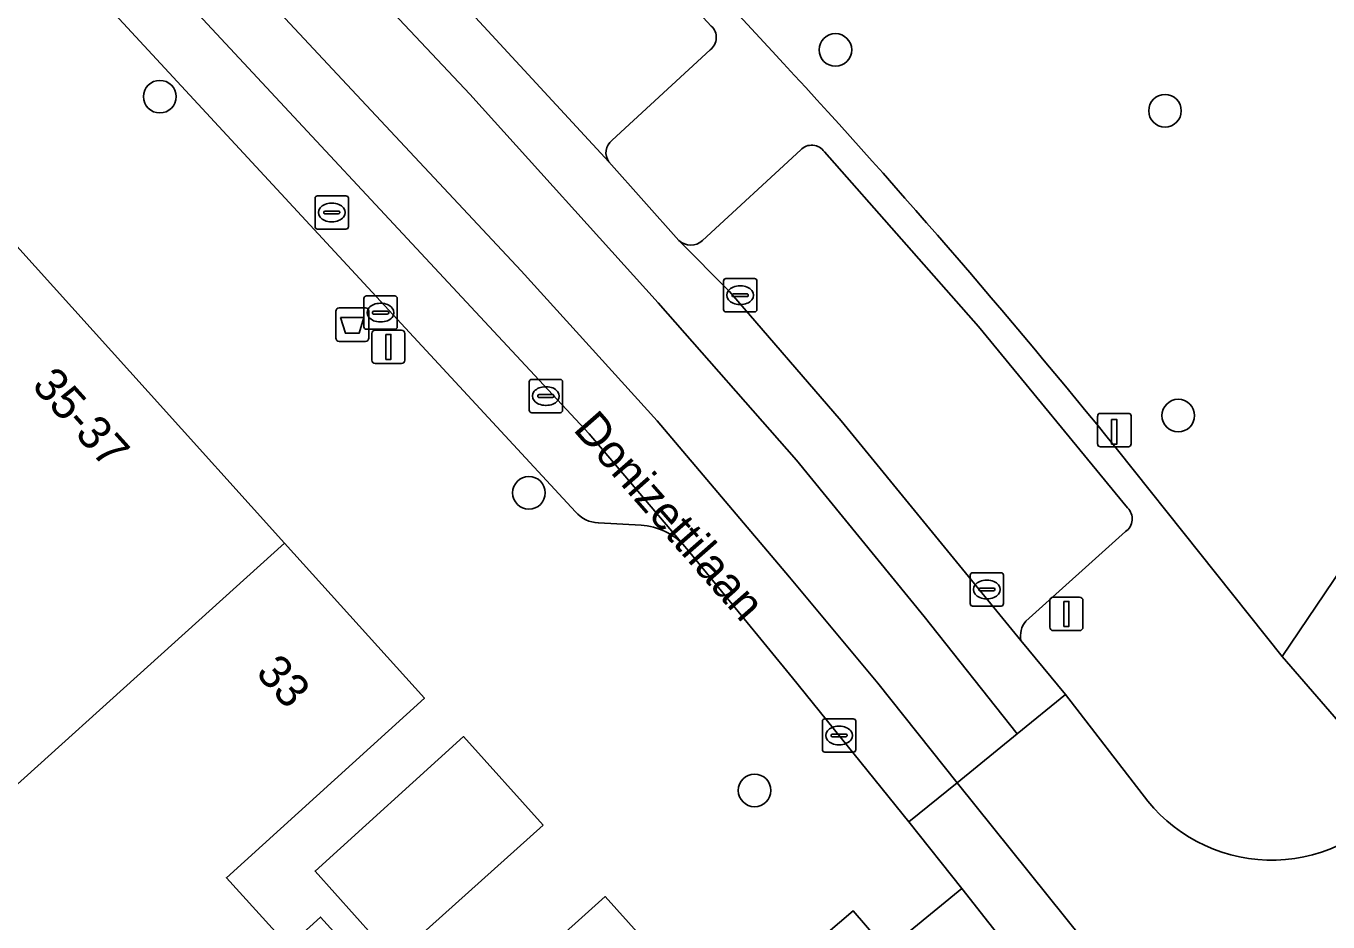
# Model space of a CAD drawing. Extents: x 159039 to 160102, y 381214 to 382524.
# Drawn here: x 159748.83 to 159787.86, y 381984.1 to 382010.97 of the extents above; entities that cross this region are included whole.
import ezdxf

# ---------------------------------------------------------------- set-up
doc = ezdxf.new("R2010")
doc.units = 0
for name, color, linetype in [('IMGEO_Afvalbak', 7, 'Continuous'), ('IMGEO_Boom', 7, 'Continuous'), ('IMGEO_Groenvoorziening', 7, 'Continuous'), ('IMGEO_Kolk', 7, 'Continuous'), ('IMGEO_Laadpaal', 7, 'Continuous'), ('IMGEO_Lichtmast', 7, 'Continuous'), ('IMGEO_Openbare_ruimte_label', 7, 'Continuous'), ('IMGEO_Pand', 7, 'Continuous'), ('IMGEO_Pand_nummerreeks', 7, 'Continuous'), ('IMGEO_Parkeervlak_open', 7, 'Continuous'), ('IMGEO_Rijbaan_lokaal_gesloten', 7, 'Continuous'), ('IMGEO_Rijbaan_lokaal_open', 7, 'Continuous'), ('IMGEO_Rioolput', 7, 'Continuous'), ('IMGEO_Voetpad_gesloten', 7, 'Continuous'), ('IMGEO_Voetpad_open', 7, 'Continuous')]:
    doc.layers.add(name, color=color, linetype=linetype)

msp = doc.modelspace()

# ---------------------------------------------------------------- linework, layer by layer
at = {"layer": 'IMGEO_Afvalbak'}
for p, q in [((159758.216, 382002.516), (159759.006, 382002.516)), ((159759.006, 382002.516), (159758.216, 382002.516)), ((159758.116, 382001.616), (159758.116, 382002.416)), ((159758.116, 382002.416), (159758.116, 382001.616)), ((159759.106, 382002.416), (159759.106, 382001.616)), ((159759.106, 382001.616), (159759.106, 382002.416)), ((159759.006, 382001.516), (159758.216, 382001.516)), ((159758.216, 382001.516), (159759.006, 382001.516))]:
    msp.add_line(p, q, dxfattribs=at)
msp.add_lwpolyline([(159758.259, 382002.23), (159758.963, 382002.23), (159758.814, 382001.76), (159758.408, 382001.76), (159758.259, 382002.23)], dxfattribs=at)
for centre, start, end in [((159758.216, 382002.416), 90, 180), ((159758.216, 382002.416), 90, 180), ((159759.006, 382002.416), 0, 90), ((159759.006, 382002.416), 360, 90), ((159758.216, 382001.616), 180, 270), ((159758.216, 382001.616), 180, 270), ((159759.006, 382001.616), 270, 0), ((159759.006, 382001.616), 270, 0)]:
    msp.add_arc(centre, 0.1, start, end, dxfattribs=at)
at = {"layer": 'IMGEO_Boom'}
for centre in [(159773.096, 382010.255), (159752.842, 382008.853), (159782.976, 382008.43), (159783.373, 381999.288), (159763.907, 381996.973), (159770.672, 381988.05)]:
    msp.add_circle(centre, 0.489, dxfattribs=at)
at = {"layer": 'IMGEO_Groenvoorziening'}
for points in [[(159762.752, 382037.014), (159760.088, 382033.606), (159755.209, 382027.371), (159760.431, 382021.871), (159771.201, 382010.215)], [(159781.553, 381998.261), (159786.488, 381992.067), (159797.755, 382008.761), (159782.232, 382020.378), (159762.752, 382037.014)]]:
    msp.add_lwpolyline(points, dxfattribs=at)
msp.add_arc((159600.036, 381851.529), 233.406, 38.95084, 42.83339, dxfattribs=at)
at = {"layer": 'IMGEO_Kolk'}
for p, q in [((159769.74, 382002.473), (159769.74, 382003.325)), ((159769.815, 382003.399), (159770.667, 382003.399)), ((159770.741, 382003.325), (159770.741, 382002.473)), ((159759.035, 382002.877), (159759.887, 382002.877)), ((159769.999, 382002.893), (159769.999, 382002.905)), ((159770.437, 382002.856), (159770.039, 382002.856)), ((159770.042, 382002.942), (159770.44, 382002.942)), ((159770.228, 382003.179), (159770.253, 382003.179)), ((159770.483, 382002.905), (159770.483, 382002.893)), ((159758.96, 382001.951), (159758.96, 382002.803)), ((159759.262, 382002.42), (159759.66, 382002.42)), ((159759.448, 382002.657), (159759.473, 382002.657)), ((159759.961, 382002.803), (159759.961, 382001.951)), ((159770.251, 382002.619), (159770.226, 382002.619)), ((159759.219, 382002.371), (159759.219, 382002.383)), ((159759.657, 382002.334), (159759.259, 382002.334)), ((159759.471, 382002.097), (159759.446, 382002.097)), ((159759.703, 382002.383), (159759.703, 382002.371)), ((159770.667, 382002.399), (159769.815, 382002.399)), ((159759.887, 382001.877), (159759.035, 382001.877)), ((159763.915, 381999.45), (159763.915, 382000.302)), ((159763.99, 382000.376), (159764.842, 382000.376)), ((159764.403, 382000.156), (159764.428, 382000.156)), ((159764.916, 382000.302), (159764.916, 381999.45)), ((159764.174, 381999.87), (159764.174, 381999.882)), ((159764.612, 381999.833), (159764.214, 381999.833)), ((159764.217, 381999.919), (159764.615, 381999.919)), ((159764.658, 381999.882), (159764.658, 381999.87)), ((159764.842, 381999.376), (159763.99, 381999.376)), ((159764.426, 381999.596), (159764.401, 381999.596)), ((159777.134, 381993.65), (159777.134, 381994.502)), ((159777.209, 381994.576), (159778.061, 381994.576)), ((159777.622, 381994.356), (159777.647, 381994.356)), ((159778.135, 381994.502), (159778.135, 381993.65)), ((159777.393, 381994.07), (159777.393, 381994.082)), ((159777.831, 381994.033), (159777.433, 381994.033)), ((159777.436, 381994.119), (159777.834, 381994.119)), ((159777.877, 381994.082), (159777.877, 381994.07)), ((159778.061, 381993.576), (159777.209, 381993.576)), ((159777.645, 381993.796), (159777.62, 381993.796)), ((159772.704, 381989.271), (159772.704, 381990.123)), ((159772.779, 381990.197), (159773.631, 381990.197)), ((159773.192, 381989.977), (159773.217, 381989.977)), ((159773.705, 381990.123), (159773.705, 381989.271)), ((159772.963, 381989.691), (159772.963, 381989.703)), ((159773.401, 381989.654), (159773.003, 381989.654)), ((159773.006, 381989.74), (159773.404, 381989.74)), ((159773.447, 381989.703), (159773.447, 381989.691)), ((159773.631, 381989.197), (159772.779, 381989.197)), ((159773.215, 381989.417), (159773.19, 381989.417))]:
    msp.add_line(p, q, dxfattribs=at)
for points in [[(159769.74, 382002.473), (159769.74, 382003.325)], [(159769.815, 382003.399), (159770.667, 382003.399)], [(159770.741, 382003.325), (159770.741, 382002.473)], [(159759.035, 382002.877), (159759.887, 382002.877)], [(159758.96, 382001.951), (159758.96, 382002.803)], [(159759.961, 382002.803), (159759.961, 382001.951)], [(159770.667, 382002.399), (159769.815, 382002.399)], [(159759.887, 382001.877), (159759.035, 382001.877)], [(159763.915, 381999.45), (159763.915, 382000.302)], [(159763.99, 382000.376), (159764.842, 382000.376)], [(159764.916, 382000.302), (159764.916, 381999.45)], [(159764.842, 381999.376), (159763.99, 381999.376)], [(159777.134, 381993.65), (159777.134, 381994.502)], [(159777.209, 381994.576), (159778.061, 381994.576)], [(159778.135, 381994.502), (159778.135, 381993.65)], [(159778.061, 381993.576), (159777.209, 381993.576)], [(159772.704, 381989.271), (159772.704, 381990.123)], [(159772.779, 381990.197), (159773.631, 381990.197)], [(159773.705, 381990.123), (159773.705, 381989.271)], [(159773.631, 381989.197), (159772.779, 381989.197)]]:
    msp.add_lwpolyline(points, dxfattribs=at)
for centre, radius, start, end in [((159769.817, 382003.323), 0.0765, 91.552, 178.448), ((159769.817, 382003.323), 0.0765, 91.552, 178.448), ((159770.665, 382003.323), 0.0765, 1.552, 88.448), ((159770.665, 382003.323), 0.0765, 1.552, 88.448), ((159759.037, 382002.801), 0.0765, 91.552, 178.448), ((159759.037, 382002.801), 0.0765, 91.552, 178.448), ((159759.885, 382002.801), 0.0765, 1.552, 88.448), ((159759.885, 382002.801), 0.0765, 1.552, 88.448), ((159770.039, 382002.902), 0.0403, 85.8775, 175.7526), ((159770.036, 382002.892), 0.0366, 178.938, 274.7102), ((159770.44, 382002.899), 0.043, 264.8664, 352.4533), ((159770.444, 382002.904), 0.0386, 1.7309, 96.639), ((159759.259, 382002.38), 0.0403, 85.8775, 175.7526), ((159759.664, 382002.382), 0.0386, 1.7309, 96.639), ((159769.817, 382002.475), 0.0765, 181.552, 268.448), ((159769.817, 382002.475), 0.0765, 181.552, 268.448), ((159770.665, 382002.475), 0.0765, 271.552, 358.448), ((159770.665, 382002.475), 0.0765, 271.552, 358.448), ((159759.256, 382002.37), 0.0366, 178.938, 274.7102), ((159759.66, 382002.377), 0.043, 264.8664, 352.4533), ((159759.037, 382001.953), 0.0765, 181.552, 268.448), ((159759.037, 382001.953), 0.0765, 181.552, 268.448), ((159759.885, 382001.953), 0.0765, 271.552, 358.448), ((159759.885, 382001.953), 0.0765, 271.552, 358.448), ((159763.992, 382000.3), 0.0765, 91.552, 178.448), ((159763.992, 382000.3), 0.0765, 91.552, 178.448), ((159764.84, 382000.3), 0.0765, 1.552, 88.448), ((159764.84, 382000.3), 0.0765, 1.552, 88.448), ((159764.214, 381999.879), 0.0403, 85.8775, 175.7526), ((159764.211, 381999.869), 0.0366, 178.938, 274.7102), ((159764.615, 381999.876), 0.043, 264.8664, 352.4533), ((159764.619, 381999.881), 0.0386, 1.7309, 96.639), ((159763.992, 381999.452), 0.0765, 181.552, 268.448), ((159763.992, 381999.452), 0.0765, 181.552, 268.448), ((159764.84, 381999.452), 0.0765, 271.552, 358.448), ((159764.84, 381999.452), 0.0765, 271.552, 358.448), ((159777.211, 381994.5), 0.0765, 91.552, 178.448), ((159777.211, 381994.5), 0.0765, 91.552, 178.448), ((159778.059, 381994.5), 0.0765, 1.552, 88.448), ((159778.059, 381994.5), 0.0765, 1.552, 88.448), ((159777.433, 381994.079), 0.0403, 85.8775, 175.7526), ((159777.43, 381994.069), 0.0366, 178.938, 274.7102), ((159777.834, 381994.076), 0.043, 264.8664, 352.4533), ((159777.838, 381994.081), 0.0386, 1.7309, 96.639), ((159777.211, 381993.652), 0.0765, 181.552, 268.448), ((159777.211, 381993.652), 0.0765, 181.552, 268.448), ((159778.059, 381993.652), 0.0765, 271.552, 358.448), ((159778.059, 381993.652), 0.0765, 271.552, 358.448), ((159772.781, 381990.121), 0.0765, 91.552, 178.448), ((159772.781, 381990.121), 0.0765, 91.552, 178.448), ((159773.629, 381990.121), 0.0765, 1.552, 88.448), ((159773.629, 381990.121), 0.0765, 1.552, 88.448), ((159773.003, 381989.7), 0.0403, 85.8775, 175.7526), ((159773, 381989.69), 0.0366, 178.938, 274.7102), ((159773.404, 381989.697), 0.043, 264.8664, 352.4533), ((159773.408, 381989.702), 0.0386, 1.7309, 96.639), ((159772.781, 381989.273), 0.0765, 181.552, 268.448), ((159772.781, 381989.273), 0.0765, 181.552, 268.448), ((159773.629, 381989.273), 0.0765, 271.552, 358.448), ((159773.629, 381989.273), 0.0765, 271.552, 358.448)]:
    msp.add_arc(centre, radius, start, end, dxfattribs=at)
for centre, major_axis, ratio, start_param, end_param in [((159770.227, 382002.899), (-0.387, 0.002), 0.722429, 4.712389, 7.853982), ((159770.252, 382002.899), (-0.39, 0.002), 0.717154, 1.570796, 4.712389), ((159759.447, 382002.377), (-0.387, 0.002), 0.722429, 4.712389, 7.853982), ((159759.472, 382002.377), (-0.39, 0.002), 0.717154, 1.570796, 4.712389), ((159764.402, 381999.876), (-0.387, 0.002), 0.722429, 4.712389, 7.853982), ((159764.427, 381999.876), (-0.39, 0.002), 0.717154, 1.570796, 4.712389), ((159777.621, 381994.076), (-0.387, 0.002), 0.722429, 4.712389, 7.853982), ((159777.646, 381994.076), (-0.39, 0.002), 0.717154, 1.570796, 4.712389), ((159773.191, 381989.697), (-0.387, 0.002), 0.722429, 4.712389, 7.853982), ((159773.216, 381989.697), (-0.39, 0.002), 0.717154, 1.570796, 4.712389)]:
    msp.add_ellipse(centre, major_axis=major_axis, ratio=ratio, start_param=start_param, end_param=end_param, dxfattribs=at)
at = {"layer": 'IMGEO_Laadpaal'}
for p, q in [((159781.873, 381999.357), (159781.032, 381999.357)), ((159781.873, 381999.357), (159781.032, 381999.357)), ((159780.957, 381999.273), (159780.957, 381998.432)), ((159780.957, 381999.273), (159780.957, 381998.432)), ((159781.957, 381998.441), (159781.957, 381999.282)), ((159781.957, 381998.441), (159781.957, 381999.282)), ((159781.041, 381998.357), (159781.882, 381998.357)), ((159781.041, 381998.357), (159781.882, 381998.357))]:
    msp.add_line(p, q, dxfattribs=at)
msp.add_lwpolyline([(159781.372, 381999.17), (159781.532, 381999.17), (159781.532, 381998.437), (159781.372, 381998.437), (159781.372, 381999.17)], dxfattribs=at)
for centre, start, end in [((159781.035, 381999.279), 92.4484, 184.2845), ((159781.035, 381999.279), 92.4484, 184.2845), ((159781.879, 381999.279), 2.4484, 94.2845), ((159781.879, 381999.279), 2.4484, 94.2845), ((159781.035, 381998.435), 182.4484, 274.2845), ((159781.035, 381998.435), 182.4484, 274.2845), ((159781.879, 381998.435), 272.4484, 4.2845), ((159781.879, 381998.435), 272.4484, 4.2845)]:
    msp.add_arc(centre, 0.0779, start, end, dxfattribs=at)
at = {"layer": 'IMGEO_Lichtmast'}
for p, q in [((159759.198, 382000.951), (159759.198, 382001.751)), ((159759.198, 382001.751), (159759.198, 382000.951)), ((159759.298, 382001.851), (159760.088, 382001.851)), ((159760.088, 382001.851), (159759.298, 382001.851)), ((159760.188, 382001.751), (159760.188, 382000.951)), ((159760.188, 382000.951), (159760.188, 382001.751)), ((159760.088, 382000.851), (159759.298, 382000.851)), ((159759.298, 382000.851), (159760.088, 382000.851)), ((159779.626, 381993.841), (159780.416, 381993.841)), ((159780.416, 381993.841), (159779.626, 381993.841)), ((159779.526, 381992.941), (159779.526, 381993.741)), ((159779.526, 381993.741), (159779.526, 381992.941)), ((159780.516, 381993.741), (159780.516, 381992.941)), ((159780.516, 381992.941), (159780.516, 381993.741)), ((159780.416, 381992.841), (159779.626, 381992.841)), ((159779.626, 381992.841), (159780.416, 381992.841))]:
    msp.add_line(p, q, dxfattribs=at)
for points in [[(159759.618, 382001.726), (159759.768, 382001.726), (159759.768, 382000.976), (159759.618, 382000.976), (159759.618, 382001.726)], [(159779.946, 381993.716), (159780.096, 381993.716), (159780.096, 381992.966), (159779.946, 381992.966), (159779.946, 381993.716)]]:
    msp.add_lwpolyline(points, dxfattribs=at)
for centre, start, end in [((159759.298, 382001.751), 90, 180), ((159759.298, 382001.751), 90, 180), ((159760.088, 382001.751), 0, 90), ((159760.088, 382001.751), 360, 90), ((159759.298, 382000.951), 180, 270), ((159759.298, 382000.951), 180, 270), ((159760.088, 382000.951), 270, 0), ((159760.088, 382000.951), 270, 0), ((159779.626, 381993.741), 90, 180), ((159779.626, 381993.741), 90, 180), ((159780.416, 381993.741), 0, 90), ((159780.416, 381993.741), 360, 90), ((159779.626, 381992.941), 180, 270), ((159779.626, 381992.941), 180, 270), ((159780.416, 381992.941), 270, 0), ((159780.416, 381992.941), 270, 0)]:
    msp.add_arc(centre, 0.1, start, end, dxfattribs=at)
at = {"layer": 'IMGEO_Pand'}
for points in [[(159756.584, 381995.459), (159752.49, 382000), (159748.552, 382004.368), (159743.706, 382000), (159736.302, 381993.325), (159744.344, 381984.424)], [(159736.302, 381993.325), (159731.837, 381989.178), (159739.985, 381980.196), (159747.37, 381972.054), (159759.332, 381982.905), (159759.117, 381983.142), (159758.873, 381982.92), (159757.663, 381984.253), (159756.7, 381983.38), (159754.839, 381985.431), (159760.772, 381990.813), (159756.584, 381995.459), (159744.344, 381984.424)], [(159768.9, 381981.853), (159766.193, 381984.865), (159764.208, 381983.081), (159761.615, 381980.752), (159772.134, 381969.047), (159776.711, 381973.159)]]:
    msp.add_lwpolyline(points, close=True, dxfattribs=at)
at = {"layer": 'IMGEO_Parkeervlak_open'}
for points in [[(159735.318, 382028.618), (159740.343, 382023.263), (159748.009, 382015.094), (159765.306, 381996.407)], [(159769.373, 382010.969), (159759.839, 382021.296)], [(159755.65, 382018.444), (159766.306, 382006.896)], [(159768.582, 381995.364), (159765.71, 381998.742), (159751.132, 382014.407)], [(159766.401, 382007.547), (159769.337, 382010.255)], [(159772.055, 382007.257), (159769.112, 382004.537)], [(159781.853, 381996.519), (159777.385, 382001.961), (159772.763, 382007.198)], [(159768.406, 382004.543), (159769.916, 382003.01), (159773.271, 381999.133), (159778.652, 381992.544)], [(159765.988, 381996.071), (159767.269, 381996.003)], [(159778.802, 381993.121), (159781.794, 381995.811)]]:
    msp.add_lwpolyline(points, dxfattribs=at)
for points in [[(159764.331, 381987.01), (159761.943, 381989.664), (159757.495, 381985.633), (159759.854, 381982.989)], [(159776.886, 381985.112), (159775.332, 381983.841), (159783.775, 381973.086), (159785.344, 381974.345)]]:
    msp.add_lwpolyline(points, close=True, dxfattribs=at)
for centre, radius, start, end in [((159769.065, 382010.627), 0.46, 306.1812, 48.046), ((159766.69, 382007.172), 0.473, 127.6872, 215.7077), ((159772.385, 382006.94), 0.458, 34.3294, 136.1433), ((159768.762, 382004.908), 0.51, 225.687, 313.3391), ((159766.021, 381996.999), 0.928, 219.6009, 267.943), ((159781.536, 381996.189), 0.458, 304.3294, 46.1433), ((159767.166, 381994.123), 1.882, 41.2269, 86.8714), ((159779.366, 381992.666), 0.725, 141.135, 189.7203)]:
    msp.add_arc(centre, radius, start, end, dxfattribs=at)
at = {"layer": 'IMGEO_Rijbaan_lokaal_gesloten'}
for points in [[(159766.306, 382006.896), (159755.65, 382018.444), (159754.313, 382017.249), (159762.135, 382008.927), (159767.785, 382002.669), (159771.933, 381997.949), (159775.759, 381993.265), (159778.548, 381989.751), (159779.991, 381990.925), (159778.652, 381992.544), (159773.271, 381999.133), (159769.916, 382003.01), (159768.406, 382004.543)], [(159754.313, 382017.249), (159752.486, 382015.616), (159758.023, 382009.678), (159763.673, 382003.635), (159767.749, 381999.129), (159771.718, 381994.445), (159774.364, 381991.263), (159776.741, 381988.28), (159778.548, 381989.751), (159775.759, 381993.265), (159771.933, 381997.949), (159767.785, 382002.669), (159762.135, 382008.927)], [(159752.486, 382015.616), (159751.132, 382014.407), (159765.71, 381998.742), (159768.582, 381995.364), (159768.729, 381995.185), (159771.806, 381991.429), (159775.298, 381987.106), (159776.741, 381988.28), (159774.364, 381991.263), (159771.718, 381994.445), (159767.749, 381999.129), (159763.673, 382003.635), (159758.023, 382009.678)], [(159776.741, 381988.28), (159775.298, 381987.106), (159776.886, 381985.112), (159785.344, 381974.345), (159786.246, 381973.197), (159787.575, 381974.353), (159782.695, 381980.867)]]:
    msp.add_lwpolyline(points, close=True, dxfattribs=at)
msp.add_lwpolyline([(159782.459, 381987.731), (159779.991, 381990.925), (159778.548, 381989.751), (159776.741, 381988.28), (159782.695, 381980.867), (159787.575, 381974.353), (159786.246, 381973.197)], dxfattribs=at)
msp.add_arc((159786.172, 381990.733), 4.775, 218.9529, 324.3659, dxfattribs=at)
at = {"layer": 'IMGEO_Rijbaan_lokaal_open'}
msp.add_lwpolyline([(159797.755, 382008.761), (159786.488, 381992.067), (159790.053, 381987.951)], dxfattribs=at)
at = {"layer": 'IMGEO_Rioolput'}
for p, q in [((159757.496, 382004.954), (159757.496, 382005.806)), ((159757.571, 382005.88), (159758.423, 382005.88)), ((159757.984, 382005.66), (159758.009, 382005.66)), ((159758.497, 382005.806), (159758.497, 382004.954)), ((159757.755, 382005.374), (159757.755, 382005.386)), ((159758.193, 382005.337), (159757.795, 382005.337)), ((159757.798, 382005.423), (159758.196, 382005.423)), ((159758.239, 382005.386), (159758.239, 382005.374)), ((159758.423, 382004.88), (159757.571, 382004.88)), ((159758.007, 382005.1), (159757.982, 382005.1))]:
    msp.add_line(p, q, dxfattribs=at)
for points in [[(159757.496, 382004.954), (159757.496, 382005.806)], [(159757.571, 382005.88), (159758.423, 382005.88)], [(159758.497, 382005.806), (159758.497, 382004.954)], [(159758.423, 382004.88), (159757.571, 382004.88)]]:
    msp.add_lwpolyline(points, dxfattribs=at)
for centre, radius, start, end in [((159757.573, 382005.804), 0.0765, 91.552, 178.448), ((159757.573, 382005.804), 0.0765, 91.552, 178.448), ((159758.421, 382005.804), 0.0765, 1.552, 88.448), ((159758.421, 382005.804), 0.0765, 1.552, 88.448), ((159757.795, 382005.383), 0.0403, 85.8775, 175.7526), ((159757.792, 382005.373), 0.0366, 178.938, 274.7102), ((159758.196, 382005.38), 0.043, 264.8664, 352.4533), ((159758.2, 382005.385), 0.0386, 1.7309, 96.639), ((159757.573, 382004.956), 0.0765, 181.552, 268.448), ((159757.573, 382004.956), 0.0765, 181.552, 268.448), ((159758.421, 382004.956), 0.0765, 271.552, 358.448), ((159758.421, 382004.956), 0.0765, 271.552, 358.448)]:
    msp.add_arc(centre, radius, start, end, dxfattribs=at)
for centre, major_axis, ratio, start_param, end_param in [((159757.983, 382005.38), (-0.387, 0.002), 0.722429, 4.712389, 7.853982), ((159758.008, 382005.38), (-0.39, 0.002), 0.717154, 1.570796, 4.712389)]:
    msp.add_ellipse(centre, major_axis=major_axis, ratio=ratio, start_param=start_param, end_param=end_param, dxfattribs=at)
at = {"layer": 'IMGEO_Voetpad_gesloten'}
msp.add_lwpolyline([(159773.623, 381984.442), (159772.399, 381983.389), (159773.454, 381982.163), (159774.678, 381983.216)], close=True, dxfattribs=at)
at = {"layer": 'IMGEO_Voetpad_open'}
for points in [[(159765.306, 381996.407), (159748.009, 382015.094), (159740.343, 382023.263), (159735.318, 382028.618), (159734.302, 382027.645), (159732.567, 382027.236), (159737.905, 382021.583), (159735.556, 382019.435), (159730.878, 382015.495), (159722.876, 382008.222), (159724.047, 382006.921), (159727.718, 382010.227), (159736.302, 382017.956), (159740.5, 382013.3), (159744.585, 382008.769), (159748.552, 382004.368), (159752.49, 382000), (159756.584, 381995.459), (159760.772, 381990.813), (159754.839, 381985.431), (159756.7, 381983.38), (159757.663, 381984.253), (159758.873, 381982.92)], [(159771.201, 382010.215), (159760.431, 382021.871), (159755.209, 382027.371), (159754.82, 382027.782)], [(159759.839, 382021.296), (159769.373, 382010.969)], [(159769.337, 382010.255), (159766.401, 382007.547)], [(159769.112, 382004.537), (159772.055, 382007.257)], [(159772.763, 382007.198), (159777.385, 382001.961), (159781.853, 381996.519)], [(159766.306, 382006.896), (159768.406, 382004.543)], [(159790.053, 381987.951), (159786.488, 381992.067), (159781.553, 381998.261)], [(159767.269, 381996.003), (159765.988, 381996.071)], [(159781.794, 381995.811), (159778.802, 381993.121)], [(159775.332, 381983.841), (159776.886, 381985.112), (159775.298, 381987.106), (159771.806, 381991.429), (159768.729, 381995.185), (159768.582, 381995.364)], [(159778.652, 381992.544), (159779.991, 381990.925), (159782.459, 381987.731)], [(159744.846, 381967.171), (159745.564, 381966.33), (159748.217, 381968.714), (159750.144, 381970.445), (159752.683, 381972.726), (159753.107, 381973.107), (159754.591, 381974.441), (159757.149, 381976.739), (159759.712, 381979.042), (159761.615, 381980.752), (159764.208, 381983.081), (159766.193, 381984.865), (159768.9, 381981.853), (159776.711, 381973.159), (159782.606, 381968.757), (159784.957, 381965.773), (159785.829, 381965.546)]]:
    msp.add_lwpolyline(points, dxfattribs=at)
for points in [[(159764.331, 381987.01), (159759.854, 381982.989), (159757.495, 381985.633), (159761.943, 381989.664)], [(159773.454, 381982.163), (159772.399, 381983.389), (159773.623, 381984.442), (159774.678, 381983.216)]]:
    msp.add_lwpolyline(points, close=True, dxfattribs=at)
for centre, radius, start, end in [((159769.065, 382010.627), 0.46, 306.1812, 48.046), ((159600.036, 381851.529), 233.406, 38.95084, 42.83339), ((159766.69, 382007.172), 0.473, 127.6872, 215.7077), ((159772.385, 382006.94), 0.458, 34.3294, 136.1433), ((159768.762, 382004.908), 0.51, 225.687, 313.3391), ((159766.021, 381996.999), 0.928, 219.6009, 267.943), ((159781.536, 381996.189), 0.458, 304.3294, 46.1433), ((159767.166, 381994.123), 1.882, 41.2269, 86.8714), ((159779.366, 381992.666), 0.725, 141.135, 189.7203), ((159786.172, 381990.733), 4.775, 218.9529, 324.3659)]:
    msp.add_arc(centre, radius, start, end, dxfattribs=at)

# ---------------------------------------------------------------- texts
at = {"layer": 'IMGEO_Openbare_ruimte_label'}
msp.add_text('Donizettilaan', height=1, rotation=311.229, dxfattribs=at).set_placement((159765.207, 381998.863))
at = {"layer": 'IMGEO_Pand_nummerreeks'}
for s, rotation, p in [('35-37', 312.0377, (159748.975, 382000.165)), ('33', 312.0451, (159755.688, 381991.552))]:
    msp.add_text(s, height=1, rotation=rotation, dxfattribs=at).set_placement(p)

doc.saveas('drawing.dxf')
